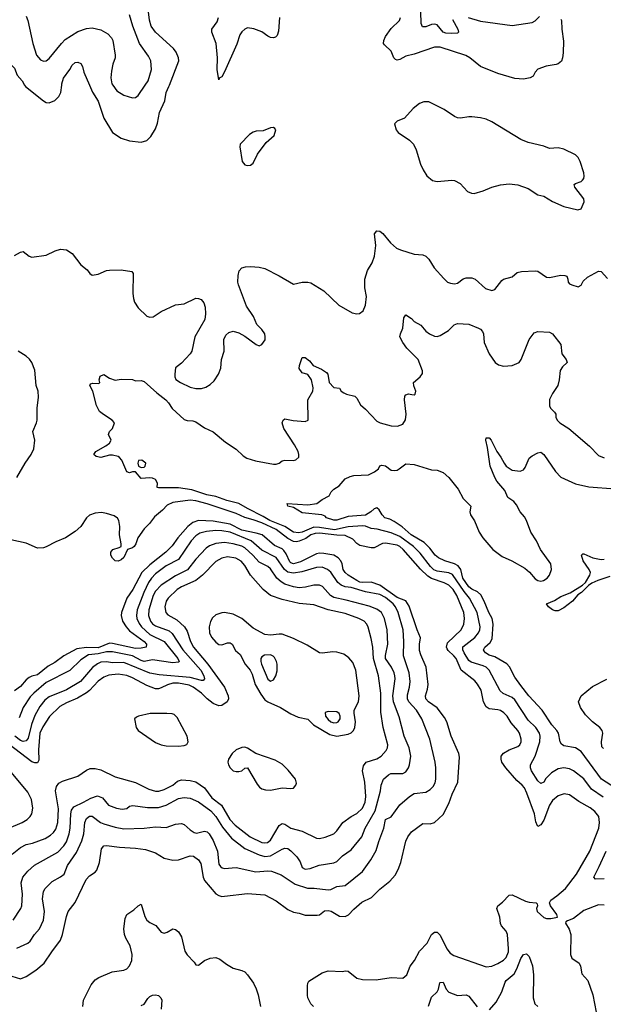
# Model space of a CAD drawing. Header units: inches. Extents: x 884549 to 1028252, y 526810 to 653624.
# Tile 501 of 656: x 960405 to 964464, y 583604 to 590456. Entities that reach past the tile are written whole.
import ezdxf

# ---------------------------------------------------------------- set-up
doc = ezdxf.new("R2010")
doc.units = ezdxf.units.IN
doc.header["$MEASUREMENT"] = 0
doc.layers.add('A9568', color=7, linetype='Continuous')
doc.layers.add('A9569', color=7, linetype='Continuous')

msp = doc.modelspace()

# ---------------------------------------------------------------- linework, layer by layer
at = {"layer": 'A9568', "color": 5}
for points, elevation in [([(960439.6, 590000), (960445.8, 589990), (960570, 589892.2), (960590, 589880.2), (960610, 589876.5), (960650, 589893.6), (960678, 589922), (960691.8, 589950), (960697.5, 590000)], 2220), ([(960890.8, 590000), (960911.9, 589951.9), (960950, 589888.4), (960991.2, 589771.2), (961050.9, 589670.9), (961110, 589631.4), (961170, 589613.6), (961250, 589604.2), (961290, 589615.8), (961317.3, 589642.7), (961350, 589697.3), (961363.3, 589736.7), (961378.2, 589810), (961413.8, 589890), (961423.2, 589950), (961442.5, 589990), (961446.4, 590000)], 2220), ([(961053.4, 590000), (961081.6, 589961.6), (961130, 589930.1), (961190, 589913.1), (961210, 589914), (961230, 589927.7), (961278.5, 590000)], 2240), ([(960370, 588814.4), (960410, 588837.3), (960430, 588842.8), (960470, 588810.7), (960490, 588804), (960590, 588816), (960652.1, 588847.9), (960690, 588859.1), (960730, 588853.4), (960770, 588827.7), (960830.1, 588750.1), (960875.6, 588715.6), (960894, 588690), (960910, 588678), (960950, 588684.2), (961010, 588710.4), (961030, 588713.7), (961110, 588714.9), (961184.5, 588704.5), (961195.5, 588690), (961192.4, 588550), (961195.6, 588515.6), (961204.2, 588490), (961230.2, 588450.2), (961290, 588392.2), (961310, 588385.5), (961333.1, 588386.9), (961390, 588424.6), (961490, 588470.4), (961550, 588478.4), (961630, 588517.3), (961650, 588516), (961667.7, 588507.7), (961686, 588486), (961695.6, 588455.6), (961698.7, 588410), (961692, 588370), (961622.6, 588250), (961602, 588150), (961590.2, 588129.8), (961530, 588065.1), (961490, 588033.2), (961483.6, 587990), (961484.6, 587970), (961491.7, 587951.7), (961523, 587930), (961590, 587898.2), (961630, 587890.2), (961669.7, 587890.3), (961700.6, 587899.4), (961730, 587916.4), (961757, 587943), (961787.1, 587990), (961803.1, 588030), (961809.8, 588090.2), (961827.6, 588150), (961825.1, 588230), (961839.6, 588260.4), (961860.5, 588279.5), (961890, 588288.2), (961930, 588275.8), (961970, 588254), (962050, 588196.3), (962070, 588187.3), (962090, 588196), (962111.6, 588228.4), (962113.6, 588250), (962109.6, 588270), (962090, 588299.6), (962054.6, 588334.6), (962032, 588390), (961982.8, 588462.8), (961928, 588610), (961922.3, 588630), (961923.7, 588676.3), (961932.3, 588707.7), (961950, 588728), (961976.8, 588736.8), (962010, 588739.1), (962070, 588733), (962110, 588723.8), (962210, 588674.3), (962310, 588614.9), (962370.4, 588630.4), (962409.6, 588630.4), (962430, 588624.9), (962519.5, 588570), (962626, 588470), (962716.9, 588416.9), (962750, 588408.6), (962768.2, 588411.8), (962793.7, 588430), (962809.8, 588470), (962818, 588530), (962804.8, 588590), (962806.2, 588650), (962824.2, 588710), (962855.7, 588764.3), (962873.2, 588810), (962883.4, 588883.4), (962874.2, 588965.8), (962890, 588986.4), (962910, 588983.7), (962930, 588967.2), (962984, 588904), (963026.8, 588866.8), (963054.1, 588854.1), (963150, 588824.7), (963210, 588818.5), (963230, 588809.5), (963250.6, 588790), (963288.8, 588728.8), (963354.8, 588654.8), (963381.6, 588630), (963401.2, 588621.2), (963430, 588617.8), (963450, 588621.2), (963490, 588651.4), (963510, 588660.2), (963550, 588659.6), (963572.2, 588650), (963645.8, 588585.8), (963690, 588571.8), (963710, 588578), (963758.5, 588641.5), (963770.5, 588649.5), (963830, 588666.8), (963864.3, 588695.7), (963895.7, 588704.3), (963990, 588708), (964010, 588704.7), (964070, 588664.2), (964090, 588661.3), (964170, 588678), (964195.8, 588675.8), (964210.7, 588670), (964218.8, 588650), (964220.7, 588630), (964230, 588618.8), (964244.7, 588610), (964290, 588597.1), (964310, 588608), (964324.7, 588635.3), (964354.9, 588665.1), (964430, 588704.9), (964450, 588704.6), (964494, 588654)], 2180), ([(964464.6, 585044.6), (964382.3, 585102.3), (964330, 585173.2), (964256.4, 585230), (964230, 585242.6), (964190, 585249.9), (964150, 585242.7), (964104.6, 585215.4), (964065.5, 585174.5), (964050, 585150.9), (964030, 585140.3), (964010, 585159.7), (963965.4, 585230), (963958.2, 585250), (963957.8, 585270), (963990, 585330.4), (964022, 585430), (964026.1, 585470), (964021.5, 585490), (963995, 585530), (963942.4, 585582.4), (963850, 585722), (963830, 585739.6), (963767, 585767), (963746.3, 585786.3), (963669.9, 585930), (963650, 585949.9), (963630, 585960.4), (963544.4, 585984.4), (963530, 585995.9), (963495.7, 586050), (963486.9, 586070), (963487.2, 586092.8), (963570, 586157.3), (963595.8, 586190), (963605.6, 586210), (963607.4, 586230), (963586.2, 586330), (963533.3, 586430), (963496, 586476), (963415.7, 586595.7), (963390, 586606.9), (963310, 586617.7), (963286.6, 586626.6), (963261.7, 586650), (963190, 586743.7), (963143.8, 586790), (963050, 586858.9), (962990, 586884.5), (962890.8, 586910.8), (962850, 586914.9), (962811.2, 586931.2), (962790, 586933.6), (962690, 586926.2), (962594.4, 586905.6), (962490, 586922.8), (962450, 586923.9), (962370, 586889), (962344.6, 586884.6), (962310, 586889.2), (962249.2, 586929.2), (962145.3, 586970), (962099.4, 586999.4), (961990, 587053.9), (961929.6, 587089.6), (961846.4, 587110), (961770, 587137.6), (961706.4, 587150), (961603.1, 587183.1), (961510, 587198.7), (961370, 587197.2), (961360.9, 587200.9), (961364.5, 587230), (961350, 587255.1), (961330, 587264.5), (961310, 587267), (961250, 587264), (961210, 587308.7), (961190, 587308.7), (961170, 587302), (961150, 587309), (961114.7, 587390), (961099.6, 587410), (961090, 587415.1), (961050, 587425.1), (961030, 587424.4), (960970, 587409.7), (960937, 587417), (960921.2, 587430), (960934.5, 587450), (961004, 587490), (961028.7, 587510), (961042, 587530), (961022, 587570), (961028.7, 587590), (961050, 587611.3), (961065.2, 587650), (961049.5, 587669.5), (960987.3, 587707.3), (960961.2, 587730), (960939, 587770), (960914, 587870), (960894, 587910), (960898, 587922), (960913.6, 587926.4), (960955.1, 587924.9), (960962, 587930), (960958, 587950), (960964.7, 587975.3), (960990, 587987.7), (961030, 587960.4), (961068.5, 587948.5), (961110, 587954), (961190, 587951.3), (961210, 587942), (961250, 587944.7), (961270, 587938), (961358.8, 587858.8), (961422.8, 587810), (961440.7, 587790), (961464.7, 587750), (961550, 587673.4), (961570, 587666), (961610, 587664.4), (961630, 587656.4), (961690, 587616.3), (961750, 587588.2), (961836.9, 587516.9), (961910, 587466.9), (961960.4, 587420.4), (961985.3, 587405.3), (962045, 587385), (962170, 587361.7), (962190, 587363.6), (962209.3, 587370.7), (962230, 587386.5), (962250, 587390.2), (962310, 587388.9), (962326.7, 587393.3), (962347.5, 587412.5), (962347.8, 587430), (962341.1, 587450), (962317.1, 587497.1), (962242, 587610), (962231.6, 587650), (962238, 587670), (962250, 587679.3), (962307.7, 587667.7), (962390, 587660.4), (962412, 587670), (962409.5, 587810), (962443.7, 587870), (962445.6, 587894.4), (962433.8, 587950), (962410, 587987.3), (962370, 587999.3), (962350, 588029), (962351.8, 588050), (962370, 588104.7), (962390, 588106), (962421.1, 588081.1), (962446.8, 588050), (962504, 588024), (962539.6, 587999.6), (962548.7, 587988.7), (962558.4, 587930), (962590, 587896.3), (962630, 587891.3), (962642, 587870), (962659.2, 587859.2), (962678, 587850), (962735.8, 587835.8), (962750, 587821.7), (962776.1, 587776.1), (962810, 587746.5), (962890, 587662.6), (962912.7, 587650), (962990, 587630.1), (963033.2, 587626.8), (963070, 587640.7), (963089.2, 587670.8), (963092.5, 587710), (963081.2, 587810), (963084.9, 587835.1), (963090, 587844.9), (963110, 587853), (963132.9, 587847.1), (963150, 587846), (963155.3, 587850), (963161.2, 587870), (963147.2, 587907.2), (963145.1, 587930), (963190.6, 587969.4), (963207, 587993), (963207.1, 588012.9), (963175.8, 588090), (963098.5, 588170), (963069.8, 588210), (963049.8, 588250), (963052.9, 588270), (963069, 588310), (963078, 588382), (963090, 588401), (963130, 588376.4), (963150, 588354.9), (963194.8, 588330), (963230, 588288), (963254.8, 588270), (963290, 588253.4), (963310, 588250.7), (963330, 588257.3), (963386.8, 588293.2), (963427.5, 588332.5), (963450, 588340.5), (963530, 588337.1), (963596, 588310), (963610, 588302), (963624.9, 588284.9), (963630.4, 588270), (963635.8, 588210), (963670.2, 588130), (963712.7, 588070), (963734.8, 588054.8), (963770, 588045.3), (963830, 588049.4), (963879.1, 588070), (963892.7, 588090), (963950, 588230.8), (963982.8, 588277.2), (964010, 588286.4), (964090, 588280.7), (964110, 588270.7), (964170, 588196), (964175.5, 588130), (964205.5, 588090), (964213.4, 588070), (964180.2, 588039.8), (964165.2, 588014.8), (964158.6, 587950), (964149.3, 587910.7), (964110, 587855.1), (964090, 587812), (964090, 587766), (964099.6, 587750), (964125.1, 587725.1), (964133.4, 587710), (964134.9, 587690), (964143.1, 587670), (964162.6, 587650), (964224.4, 587610), (964369, 587489), (964430, 587423.8), (964470, 587406.4)], 2160), ([(960385.1, 587270), (960443, 587370), (960486, 587430), (960502.6, 587470), (960509.7, 587530), (960496.9, 587590), (960523.1, 587650), (960527, 587670), (960526.9, 587753.1), (960535.5, 587830), (960532.5, 587870), (960519.5, 587910), (960510, 588016), (960489, 588070), (960473.4, 588093.4), (960450, 588114.4), (960393.5, 588150)], 2180), ([(964550, 585107.5), (964451.3, 585171.3), (964310, 585362.9), (964270, 585388.4), (964190, 585403.5), (964174.3, 585414.3), (964165.3, 585430), (964152.3, 585490), (964142.2, 585510), (964105.6, 585550), (964038.9, 585650), (963946.6, 585750), (963890, 585823.5), (963850, 585881.4), (963812.9, 585952.9), (963793.6, 585973.6), (963710, 586022.3), (963670, 586034.4), (963644.8, 586050), (963638.9, 586058.9), (963632.1, 586070), (963640.3, 586090), (963677.4, 586122.6), (963691.8, 586148.2), (963698.6, 586250), (963692, 586290), (963667.6, 586330), (963636.7, 586410), (963612.8, 586452.8), (963590, 586475.5), (963550, 586492.8), (963530, 586508.4), (963487.9, 586570), (963473.6, 586630), (963455.6, 586655.6), (963430, 586669.6), (963362, 586690), (963318.9, 586710), (963296.1, 586730), (963258.6, 586778.6), (963218.5, 586818.5), (963128.6, 586870), (963065.7, 586925.7), (963010, 586964.3), (962979.9, 586979.9), (962946, 586990), (962926, 587010), (962906.1, 587046.1), (962890, 587058.4), (962870, 587051.6), (962847.4, 587030), (962810, 587007.9), (962690, 586998), (962610, 586974.3), (962590, 586973.6), (962539, 586990), (962530, 587002), (962506, 587010), (962370, 587023.5), (962310, 587060.4), (962269.2, 587070), (962266, 587090), (962410, 587080.7), (962472.7, 587090), (962510, 587116.3), (962558.4, 587141.6), (962572.7, 587170), (962589.4, 587190), (962627, 587213), (962670, 587260.3), (962703.3, 587276.7), (962730, 587283.2), (962830.9, 587289.1), (962873.2, 587310), (962901.2, 587330), (962909.3, 587350.7), (962925.2, 587354.8), (962950, 587350.7), (962990, 587320.7), (963010, 587318), (963030, 587321.6), (963045.2, 587330), (963090, 587364), (963150, 587360.7), (963270, 587324.4), (963310, 587320.4), (963350, 587303.7), (963390, 587270.4), (963455.3, 587190), (963490, 587124.4), (963542.4, 587070), (963536.4, 587030), (963541.3, 587010), (963568.3, 586968.3), (963600.5, 586890), (963626, 586850), (963696.6, 586770), (963761.3, 586721.3), (963827.6, 586690), (963918.5, 586638.5), (963951.6, 586611.6), (963990, 586565.3), (964010, 586552.2), (964030, 586548.5), (964047.8, 586552.2), (964073.2, 586570), (964090, 586591.3), (964104.5, 586630), (964099.7, 586670), (964026.9, 586770), (963998.9, 586830), (963959.8, 586890), (963930.5, 586970.5), (963915.7, 586995.7), (963885.3, 587030), (963860.7, 587080.7), (963841.9, 587101.9), (963801.1, 587130), (963779.4, 587179.4), (963725.1, 587245.1), (963710, 587269.7), (963677.8, 587350), (963659.9, 587479.9), (963647, 587530), (963650, 587546), (963670, 587546), (963684.4, 587530), (963724.7, 587450), (963752.5, 587412.5), (963775.2, 587370), (963790, 587349.2), (963830, 587321.3), (963886.8, 587313.2), (963910, 587324), (963921.2, 587338.8), (963950, 587404.7), (963970, 587421), (964010, 587441), (964030, 587446), (964050, 587431), (964131.3, 587311.3), (964170, 587272.4), (964270, 587226), (964364.2, 587204.2), (964547.8, 587192.2)], 2140), ([(962447.9, 583587.9), (962430, 583606.6), (962410, 583649.4), (962406.9, 583666.9), (962406.5, 583733.5), (962408.5, 583751.5), (962415.5, 583764.5), (962510, 583823.6), (962550, 583837.8), (962650, 583831.4), (962670, 583836.1), (962690, 583833.8), (962750, 583786.3), (962790, 583775.8), (962884.4, 583775.6), (962990, 583791.8), (963070, 583786), (963096.8, 583810), (963121.8, 583870), (963151.4, 583910), (963186.9, 583973.1), (963239.1, 584030), (963269.8, 584090.2), (963290, 584106.4), (963310, 584106.4), (963330, 584086), (963376.1, 583990), (963400.3, 583960.3), (963424.3, 583944.3), (963650, 583864.6), (963690, 583869.1), (963730, 583889), (963770, 583911.3), (963789.9, 583930.1), (963804.1, 583970), (963805.4, 583990), (963798.3, 584090), (963790, 584113), (963757.4, 584150), (963750, 584166), (963744.8, 584210), (963724.4, 584270), (963731.5, 584290), (963764.5, 584315.5), (963810, 584363), (963830, 584366), (963923.1, 584323.1), (963950, 584315.3), (963998, 584310), (964004, 584304), (964006, 584290), (963998.7, 584270), (964004.4, 584250), (964050, 584208.7), (964070, 584201.7), (964098.7, 584201.3), (964146, 584210), (964142, 584230), (964098, 584290), (964089.3, 584310), (964099.5, 584330), (964141, 584359), (964200.6, 584410), (964277.7, 584510), (964369.8, 584670), (964433.4, 584830), (964438, 584870), (964433.3, 584910), (964405.6, 584945.6), (964372.2, 584972.2), (964294.4, 585014.4), (964230, 585062), (964191.4, 585068.6), (964150, 585055.4), (964110, 585023.5), (964090.2, 584990), (964050, 584885.4), (964030, 584853.3), (964010, 584842.4), (964006.3, 584846.3), (963994.8, 584874.8), (963986.5, 584930), (963933.4, 585073.4), (963915.8, 585110), (963900.7, 585130), (963862.2, 585162.2), (963785.6, 585250), (963759.8, 585290), (963754, 585310), (963754.2, 585330), (963770, 585352.9), (963810, 585376.1), (963870, 585399.3), (963882.8, 585410), (963893.6, 585430), (963894.2, 585450), (963881, 585490), (963869.1, 585510), (963823, 585563), (963795.4, 585610), (963773.3, 585633.3), (963750, 585648), (963730, 585654.2), (963670, 585660.5), (963650, 585674.4), (963632.2, 585710), (963614.5, 585790), (963590, 585831.1), (963570, 585855.8), (963475.4, 585930), (963440.4, 586010), (963425.2, 586030), (963385.2, 586065.2), (963378.1, 586078.1), (963374, 586090), (963381.4, 586118.6), (963475.2, 586210), (963495, 586250), (963499.5, 586290), (963494.8, 586330), (963445.5, 586450), (963420.6, 586490), (963390, 586519.7), (963356.5, 586536.5), (963270, 586567.7), (963243.4, 586583.4), (963192.3, 586632.3), (963071.8, 586770), (963050, 586789.5), (963030, 586800.1), (962950, 586813.8), (962929.7, 586810.3), (962870, 586781.7), (962850, 586780.7), (962770, 586797.3), (962750, 586809.7), (962721.9, 586841.9), (962670, 586865.8), (962610, 586867.9), (962490, 586881.6), (962460.4, 586879.6), (962430.9, 586870), (962394.4, 586845.6), (962350, 586826.3), (962330, 586822.9), (962310, 586825.6), (962270, 586845.1), (962190, 586907.3), (962090, 586953.5), (962030, 586976), (961970, 586991.7), (961910, 587020), (961710, 587087.3), (961630, 587106.9), (961590, 587111.8), (961470, 587096.5), (961430, 587076.8), (961398.2, 587041.8), (961343.7, 586996.3), (961307.1, 586950), (961270, 586913.4), (961227.2, 586850), (961212.3, 586807.7), (961201.3, 586790), (961190, 586780.2), (961154.4, 586770), (961130, 586713.3), (961110, 586697.3), (961090, 586688.6), (961069.7, 586689.7), (961050, 586709.2), (961039.6, 586730), (961039.8, 586750), (961053.6, 586770), (961097.9, 586782.1), (961109.8, 586790.2), (961112.1, 586807.9), (961099.7, 586870), (961101, 586930), (961095.6, 586970), (961086, 586986), (961063.1, 587003.1), (961010, 587020.5), (960974.3, 587025.7), (960930, 587021.7), (960890, 587006.8), (960868.9, 586990), (960830, 586929.6), (960790, 586893.6), (960723.8, 586850), (960657.6, 586822.4), (960590, 586787.3), (960570, 586780.9), (960530, 586779.3), (960450, 586812.7), (960344.5, 586835.5)], 2180), ([(960350, 583800.8), (960410, 583782.3), (960450, 583797.3), (960517.2, 583842.8), (960575.6, 583890), (960627.8, 583970), (960689.8, 584050), (960703.9, 584090), (960730, 584214.8), (960742.6, 584250), (960790, 584312.4), (960866.5, 584473.5), (960890, 584498.5), (960930, 584523.7), (960941.3, 584538.7), (960960.2, 584590), (960973.3, 584686.7), (960990, 584707.4), (961008, 584710), (961098.7, 584698.7), (961211.6, 584691.6), (961280.8, 584680.8), (961350, 584658.5), (961410, 584621.1), (961470, 584607.1), (961510, 584609.2), (961590, 584638.5), (961614.5, 584634.5), (961649.3, 584609.3), (961664.6, 584584.6), (961680.8, 584490), (961690, 584465.2), (961770, 584372.7), (961790, 584360.3), (961810, 584355.3), (961830, 584356.5), (961990, 584374.3), (962110, 584364.9), (962190, 584325.2), (962270, 584263.5), (962310, 584246), (962350, 584238.8), (962390, 584225), (962474.7, 584225.3), (962490, 584227), (962526.3, 584253.7), (962550, 584257.5), (962572.2, 584252.2), (962630, 584218.5), (962670, 584216.3), (962692.5, 584227.5), (962730, 584267.1), (962786.1, 584313.9), (962852.2, 584347.8), (962910, 584405.7), (962979.4, 584460.6), (963017.4, 584502.6), (963038.6, 584541.4), (963056.5, 584590), (963090, 584739.1), (963104.8, 584770), (963130, 584804.2), (963210, 584862.3), (963260.7, 584859.3), (963289.4, 584870), (963350, 584924.4), (963390, 585001.3), (963414.1, 585065.9), (963453, 585150), (963463.6, 585323.6), (963459.4, 585350), (963405.8, 585470), (963376.2, 585570), (963360.7, 585600.7), (963307.9, 585667.9), (963249, 585710), (963230.7, 585730), (963227.8, 585750), (963242.1, 585797.9), (963245.4, 585830), (963233.3, 585950), (963195.6, 586035.6), (963186.7, 586066.7), (963186.2, 586110), (963193.8, 586153.8), (963169.5, 586209.5), (963113.8, 586373.8), (963091.5, 586411.5), (963030, 586434.5), (962910, 586521.1), (962850, 586542.3), (962790, 586539.1), (962770, 586542.6), (962750, 586553.4), (962690.9, 586590.9), (962669.9, 586610), (962655.8, 586630), (962648, 586670), (962638.7, 586690), (962621.3, 586710), (962590, 586728.5), (962521.7, 586741.7), (962490, 586742.8), (962470, 586738), (962357.6, 586682.4), (962308.9, 586668.9), (962290, 586676.1), (962283.8, 586683.8), (962259, 586739), (962242.5, 586762.5), (962230, 586772.7), (962177.5, 586797.5), (962090.9, 586870), (962050, 586883.6), (961950, 586903.7), (961870, 586946.1), (961750, 586967), (961650, 586971.2), (961610, 586956.6), (961573.9, 586930), (961505.1, 586850), (961464.7, 586795.3), (961421.6, 586750), (961310, 586661.6), (961254.6, 586610), (961191.7, 586490), (961149.3, 586430), (961113.1, 586330), (961110.9, 586309.1), (961121, 586270), (961144.6, 586230), (961170, 586202.5), (961270.7, 586130), (961286.7, 586110), (961283.7, 586090), (961250, 586082.5), (961210, 586081), (961050, 586115.7), (961030, 586116.4), (960950, 586084.6), (960870, 586086.6), (960802.5, 586077.5), (960712.6, 586030), (960650, 585983.7), (960602.3, 585957.7), (960530, 585896.3), (960490, 585887.1), (960470, 585877.7), (960450, 585861.8), (960410, 585814.6), (960370, 585784.8)], 2220), ([(960384.2, 583995.8), (960461.6, 584030), (960476.9, 584043.1), (960507.1, 584090), (960542.4, 584130), (960570.5, 584189.5), (960576.8, 584250), (960562.8, 584337.2), (960570.8, 584390), (960583.1, 584410), (960630, 584458.8), (960690, 584490.3), (960714.8, 584510), (960737.4, 584570), (960799.4, 584660.6), (960837.1, 584742.9), (960850.4, 584790), (960858.7, 584870), (960870, 584896.2), (960890, 584912.5), (960910, 584912.5), (960968.1, 584870), (960990, 584859.8), (961070, 584835.9), (961130, 584824.8), (961270, 584829.3), (961350, 584839.7), (961424.6, 584835.4), (961490, 584858.3), (961530, 584862.3), (961550, 584854.6), (961590, 584818), (961618.9, 584798.9), (961636, 584796), (961690, 584810.2), (961710, 584803.5), (961724.2, 584790), (961750, 584744.9), (961781.5, 584670), (961790, 584580.5), (961802.3, 584562.3), (961814, 584554), (961830, 584549.2), (961910, 584555.9), (962046.6, 584526.6), (962130, 584533.6), (962157.3, 584530), (962224.7, 584504.7), (962321.4, 584441.4), (962406.6, 584413.4), (962452.8, 584412.8), (962550, 584400.2), (962570, 584403.8), (962610, 584424.3), (962670, 584431.6), (962790, 584529.1), (962847.7, 584610), (962884.9, 584675.1), (962902.5, 584737.5), (962937.5, 584830), (962949.4, 584890), (962990, 584908.8), (963048.3, 584991.7), (963115.6, 585050), (963150, 585071.1), (963230, 585080.2), (963261.3, 585098.7), (963280.5, 585119.5), (963293.9, 585146.1), (963298.5, 585170), (963299.8, 585250), (963295.9, 585290), (963257.3, 585450), (963202.6, 585590), (963164.9, 585650), (963111.1, 585710), (963103.1, 585730), (963102.6, 585757.4), (963117, 585810), (963120.8, 585850), (963115.3, 585910), (963074.9, 586030), (963076.5, 586130), (963071.3, 586210), (963038.2, 586330), (963019.9, 586370), (963002.9, 586390), (962950, 586435.3), (962910, 586455.7), (962810, 586474.8), (962710, 586504.9), (962669.5, 586509.5), (962640.2, 586520.2), (962618.3, 586538.3), (962570, 586612.3), (962546.6, 586630), (962510, 586645.3), (962470, 586643.4), (962366.9, 586613.1), (962310, 586605.4), (962270, 586611.5), (962246.9, 586630), (962190, 586714.3), (962090, 586764.9), (962015.7, 586830), (961870, 586888.9), (961810, 586899.4), (961770, 586901.5), (961705.3, 586894.7), (961657.9, 586882.1), (961630, 586865.2), (961597.8, 586830), (961510, 586700.5), (961424.5, 586655.5), (961350, 586600.7), (961321, 586570), (961300.9, 586539.1), (961267.6, 586470), (961223.4, 586350), (961217.9, 586310), (961221, 586290), (961235.2, 586255.2), (961253.2, 586230), (961310, 586178), (961410, 586128.4), (961506.2, 586010), (961514.7, 585990), (961510, 585983.9), (961470, 585981.2), (961330, 586000.3), (961270, 585990.3), (961250, 585996.3), (961190, 586029), (961050, 586057.7), (961010, 586056.2), (960950, 586043.4), (960883.6, 586036.4), (960830, 586001.3), (960753.2, 585926.8), (960590, 585843.2), (960503.6, 585770), (960477.2, 585742.8), (960430.1, 585670), (960401.8, 585598.2)], 2240), ([(960360.2, 584190), (960412.1, 584270), (960419.8, 584290), (960424.7, 584370), (960416, 584450), (960428.1, 584490), (960462, 584530), (960507.7, 584572.3), (960670, 584663.8), (960713.2, 584706.8), (960730, 584734.9), (960749.9, 584790.1), (960755.8, 584830), (960759.9, 584930), (960765.5, 584954.5), (960780.8, 584979.2), (960849.4, 585010), (960900.7, 585039.3), (960945.4, 585054.6), (960981.8, 585041.8), (961022.4, 584990), (961078.8, 584970), (961118, 584962), (961150, 584967.6), (961170, 584982.4), (961192.1, 584987.9), (961294.3, 584974.3), (961370, 584973.9), (961425.1, 584990), (961510, 585036.4), (961550, 585044.4), (961590, 585038.6), (961650, 585013.9), (961733.9, 584950), (961770, 584910.1), (961816.9, 584836.9), (961879.2, 584759.2), (961970, 584687.8), (962070, 584644.4), (962110, 584633.5), (962150, 584637.8), (962230, 584683.9), (962250, 584690.9), (962270, 584687.7), (962292.2, 584672.2), (962333.7, 584630), (962355.2, 584595.2), (962370, 584557.1), (962390, 584545.6), (962426, 584550), (962487.4, 584572.6), (962590, 584588.5), (962610, 584597.5), (962650, 584636.9), (962710, 584679.6), (962784.4, 584770), (962807.8, 584830), (962877.1, 584950), (962915.8, 585090), (962918.9, 585130), (962936.5, 585170), (962970, 585202.2), (962987.3, 585210), (963069.8, 585210.2), (963090, 585222.4), (963108.8, 585250), (963115.5, 585270), (963125.8, 585330), (963114.6, 585390), (963078.6, 585470), (963044.1, 585604.1), (963004.6, 585710), (963001.7, 585750), (963015.8, 585870), (963014.4, 585890), (963009.9, 585910), (962990.5, 585950), (962950.4, 586010), (962949.3, 586030.7), (962966.6, 586110), (962961.2, 586210), (962942.3, 586290), (962921.6, 586330), (962890, 586354.9), (962835.3, 586375.3), (962676.9, 586416.9), (962590, 586434.2), (962565.9, 586450), (962512.2, 586512.2), (962490, 586521.7), (962450, 586519.9), (962393.6, 586506.4), (962350, 586502.3), (962310, 586508.6), (962248.5, 586528.5), (962223.5, 586543.5), (962194.1, 586570), (962150, 586634.8), (962130, 586650.4), (962070, 586681.5), (962027.3, 586730), (961970, 586780.8), (961950, 586791.5), (961890.7, 586809.3), (961830, 586816.9), (961770, 586810.9), (961724.8, 586795.2), (961702.3, 586777.7), (961630, 586702.7), (961573.2, 586626.8), (961490, 586585.5), (961390, 586521.8), (961350, 586479.6), (961332.5, 586450), (961303.7, 586350), (961300.6, 586310), (961315.1, 586270), (961330, 586252.3), (961350, 586238.3), (961443.8, 586203.8), (961465.2, 586185.2), (961540.1, 586070), (961664.1, 585930), (961686.2, 585890), (961690.7, 585869.3), (961682.3, 585857.7), (961670, 585857), (961590, 585878.9), (961376.3, 585896.3), (961310.8, 585909.2), (961130, 585982.9), (961050, 585979.6), (961010, 585987.2), (960970, 585984.9), (960946, 585974), (960912.4, 585947.6), (960828.3, 585850), (960730, 585792), (960610, 585744.5), (960579.1, 585720.9), (960544.5, 585675.5), (960510, 585612.8), (960487.8, 585552.2), (960463, 585457), (960450, 585438.4), (960430, 585432.6), (960410, 585439.9), (960370.2, 585470.2)], 2260), ([(960352.8, 584650), (960410, 584695), (960450, 584716.5), (960494.2, 584725.8), (960581.5, 584758.5), (960619, 584781), (960640, 584800), (960656.3, 584823.7), (960671.2, 584868.8), (960675.7, 584964.3), (960653.1, 585090), (960660.5, 585119.5), (960676.5, 585143.5), (960702.9, 585157.1), (960810, 585191.1), (960870, 585233.4), (960894.5, 585245.5), (960930, 585246.1), (960970, 585235.1), (961070, 585187.7), (961210, 585146.6), (961302.3, 585102.3), (961350, 585087.8), (961372.5, 585087.5), (961410, 585098.1), (961470, 585129.5), (961503.8, 585156.2), (961530, 585165.1), (961590, 585162.7), (961630, 585151.2), (961690, 585111.4), (961741.1, 585041.1), (961809, 584990), (961866.8, 584890), (961905, 584850), (962008.5, 584768.5), (962090, 584731.3), (962110, 584728), (962129.3, 584730.7), (962150, 584747), (962210, 584848.2), (962230, 584861.8), (962250, 584858.6), (962290, 584829.4), (962370, 584809.4), (962470, 584760.2), (962490, 584758.9), (962530, 584767.2), (962590, 584790.3), (962610, 584810.3), (962652.9, 584870), (962710, 584911.3), (962750, 584931.3), (962790, 584970.2), (962809.2, 585010), (962811.9, 585050), (962806.4, 585150), (962789.8, 585230), (962795.8, 585264.2), (962814.7, 585290), (962890, 585311.6), (962918.3, 585330), (962954.2, 585370), (962963.4, 585390), (962965.6, 585410), (962933.6, 585530), (962916.3, 585636.3), (962916.3, 585770), (962901.3, 585890), (962866.7, 586010), (962860.4, 586090), (962849.9, 586149.9), (962830, 586229.3), (962820.4, 586250), (962801.1, 586270), (962764.7, 586290), (962670, 586323.4), (962550, 586348.3), (962450, 586385), (962350, 586393.5), (962230, 586420.5), (962149.9, 586449.9), (962099, 586490), (962010, 586589.8), (961970, 586658.4), (961946.7, 586686.7), (961909.1, 586709.1), (961850, 586718.2), (961810.6, 586709.4), (961770, 586685.4), (961677.4, 586590), (961630, 586552.7), (961530.2, 586510), (961501, 586490), (961436.8, 586430), (961424.6, 586410), (961415.5, 586370), (961422.2, 586330), (961434.6, 586314.6), (961498.6, 586278.6), (961550.6, 586230), (961570, 586201.1), (961592.1, 586130), (961613.6, 586090), (961714.9, 585970), (961830, 585810.2), (961855.9, 585750), (961857.1, 585730), (961849.1, 585710), (961810, 585683.2), (961790, 585681.5), (961750, 585698.3), (961710, 585729.1), (961669.9, 585770), (961611.1, 585811.1), (961583.9, 585823.9), (961510, 585838.4), (961470, 585839), (961432.3, 585827.7), (961390, 585806.3), (961370, 585799.9), (961350, 585800.2), (961290, 585823.1), (961190, 585876.2), (961150, 585892.4), (961090, 585900.8), (961024.5, 585895.5), (960990, 585881.1), (960950, 585852.3), (960891.5, 585788.5), (960869.4, 585770.6), (960806.1, 585733.9), (960730, 585702.8), (960683.3, 585676.7), (960612.3, 585607.7), (960565, 585535), (960544.5, 585490), (960535.4, 585375.4), (960537.6, 585302.4), (960530, 585285.1), (960510, 585285.4), (960490, 585292.4), (960332.5, 585412.5)], 2280), ([(964510, 586580.3), (964426.6, 586553.4), (964385, 586535), (964361.3, 586518.7), (964311.9, 586470), (964286.4, 586453.6), (964250, 586409), (964190, 586363.1), (964150, 586343.4), (964130, 586343.1), (964110, 586349), (964082.2, 586370), (964069.7, 586390), (964125.8, 586414.2), (964170, 586441.9), (964233.2, 586466.8), (964320, 586520), (964340, 586540), (964369.9, 586590), (964374.9, 586610), (964367.3, 586630), (964325.5, 586690), (964312, 586730), (964321, 586739), (964330, 586739.6), (964391.1, 586711.1), (964450, 586698.6), (964470, 586702.2)], 2120), ([(964465.4, 585385.4), (964455.1, 585395.1), (964452, 585430), (964460.9, 585490), (964456, 585510), (964439.3, 585530), (964389.4, 585570), (964339.7, 585619.7), (964305.2, 585670), (964292.3, 585710), (964309.8, 585750), (964390, 585814.9), (964490, 585867.3)], 2120), ([(960000, 584780.8), (960024.4, 584795.6), (960090, 584809.6), (960290, 584819.5), (960330, 584830.8), (960422.4, 584870), (960456.8, 584890), (960478.1, 584910), (960489.5, 584930.5), (960496.1, 584970), (960486.2, 585030), (960460.9, 585080.9), (960325.1, 585245.1), (960282.7, 585282.7), (960250, 585299.2), (960170, 585310.8), (960090, 585329.6), (960012.3, 585332.3), (960000, 585338.8)], 2320), ([(964470, 584476.8), (964410, 584474), (964398, 584490), (964436.9, 584563.1), (964485.3, 584670)], 2160), ([(960844.4, 583590), (960848, 583632), (960901.3, 583738.7), (960930, 583774.3), (960955.1, 583790), (961048.9, 583831.1), (961130, 583842), (961150, 583851.7), (961168.2, 583871.8), (961184.8, 583910), (961187.8, 583950), (961174.1, 584010), (961144, 584064), (961134.5, 584090), (961130.6, 584130), (961139.8, 584200.2), (961150.9, 584229.1), (961199.3, 584260.7), (961230, 584290.4), (961250, 584300.7), (961276.4, 584216.4), (961290, 584190.3), (961310, 584174.4), (961352.9, 584152.9), (961390, 584107.2), (961410, 584100.2), (961430, 584106.5), (961470, 584130.3), (961490, 584124.6), (961510, 584108.8), (961530, 584073.4), (961553.7, 583973.7), (961570, 583948.2), (961618, 583898), (961630, 583878), (961650, 583876), (961691.1, 583908.9), (961730, 583926.4), (961770, 583930.4), (961798.3, 583918.3), (961843, 583883), (961890, 583855.8), (961950, 583840.4), (961970, 583830.4), (961990, 583810.4), (962031.4, 583751.4), (962050.8, 583710.8), (962063.8, 583670), (962079.6, 583590)], 2180), ([(964470, 584294.3), (964430, 584295.6), (964330, 584257.4), (964258.2, 584201.8), (964214.4, 584185.6), (964202.8, 584177.2), (964201, 584170), (964227.9, 584127.9), (964239.7, 584090), (964235.3, 583950), (964246.3, 583926.3), (964296.2, 583890), (964306.8, 583870), (964316.2, 583816.2), (964356.5, 583770), (964392.4, 583670), (964415.8, 583550), (964426, 583530), (964457.6, 583490), (964464.9, 583470), (964464.4, 583410), (964478, 583310)], 2180), ([(963673.6, 583566.4), (963719.8, 583620.2), (963758.3, 583690), (963781.5, 583758.5), (963789.6, 583770), (963844, 583816), (963864.1, 583850), (963890, 583924), (963910, 583950.8), (963930, 583956), (963950, 583938), (963972.6, 583872.6), (963978, 583810), (963976.2, 583650), (963987.9, 583607.9), (964008.8, 583588.8)], 2160), ([(963247.6, 583592.4), (963270, 583654.8), (963310, 583690.8), (963318.7, 583710), (963327.4, 583752.6), (963330, 583756.4), (963350, 583758.4), (963371.7, 583710), (963390, 583688.5), (963450, 583666.4), (963510, 583670.5), (963530, 583660.5), (963586.2, 583586.2)], 2160), ([(961250, 583597), (961270, 583606), (961296, 583644), (961310, 583658), (961330, 583668.4), (961350, 583670.4), (961370, 583664.4), (961388, 583650), (961392.7, 583632.7), (961388.7, 583570)], 2160)]:
    msp.add_lwpolyline(points, dxfattribs=dict(at, elevation=elevation))
for points, elevation in [([(963250, 589884.8), (963216.7, 589883.3), (963186.7, 589873.3), (963142.7, 589837.3), (963080.7, 589770), (963030.3, 589749.7), (963013, 589730), (963023.7, 589690), (963038.4, 589670), (963117.5, 589617.5), (963144, 589590), (963162.8, 589550), (963193.6, 589450), (963211.5, 589410), (963238, 589370), (963277.4, 589337.4), (963310, 589328.9), (963410, 589338), (963430, 589335.8), (963470, 589314.9), (963520.2, 589260.2), (963548.7, 589248.7), (963566.9, 589246.9), (963630, 589265.7), (963688.7, 589291.3), (963750, 589307.4), (963810, 589312.6), (963870, 589306.9), (963940.9, 589280.9), (964010, 589237.7), (964050, 589228), (964110, 589191), (964190, 589154.9), (964287, 589133), (964310, 589140.5), (964331.7, 589188.3), (964328.8, 589210), (964267, 589290), (964262.4, 589310), (964270, 589316.5), (964310, 589329.1), (964320.7, 589339.3), (964328.4, 589350), (964332.4, 589367.6), (964329.8, 589390), (964304.1, 589470), (964290, 589497.2), (964270, 589515), (964190, 589555), (964150, 589563), (964090, 589559.9), (964050, 589574.8), (963940.9, 589600.9), (963890, 589622.7), (963690, 589745.4), (963650, 589762.6), (963610, 589772.5), (963550, 589779.7), (963530, 589780.5), (963470.3, 589769.7), (963450, 589772.4), (963430, 589781.1), (963357, 589830)], 2220), ([(962170, 589704.5), (962150, 589704.2), (962098.2, 589681.8), (962050, 589678.9), (962030, 589672.5), (962004.2, 589655.8), (961939.6, 589590), (961936, 589570), (961952.4, 589470), (961970, 589446), (961990, 589440.4), (962010, 589442.4), (962030, 589456.3), (962059.3, 589520.7), (962120, 589600), (962175.6, 589650), (962186.6, 589690), (962178.9, 589698.9)], 2220), ([(961255.3, 587390), (961231.1, 587388.9), (961227.3, 587370), (961231.3, 587350), (961250, 587338.8), (961270, 587342.8), (961277.2, 587350), (961282.7, 587370)], 2160), ([(961830.5, 586330.5), (961810, 586329.1), (961770, 586315), (961746.3, 586293.7), (961731.3, 586268.7), (961724.2, 586230), (961726.3, 586190), (961739, 586159), (961770, 586123.9), (961790, 586108.7), (961810, 586104.8), (961850, 586118.8), (961870, 586118.5), (961883, 586110), (961906.9, 586066.9), (961939.1, 586039.1), (961973.5, 585970), (962008.8, 585928.8), (962021.9, 585901.9), (962042.3, 585830), (962081.7, 585761.7), (962110, 585722.7), (962130, 585708.8), (962218.4, 585670), (962290, 585624.4), (962341.2, 585601.2), (962410, 585588.8), (962448.2, 585548.2), (962562.7, 585482.7), (962610, 585471), (962690, 585484.5), (962710, 585494.2), (962726.7, 585510), (962737.1, 585530), (962741.3, 585570), (962730.6, 585630), (962731.3, 585650), (962762.2, 585710), (962767.4, 585750), (962742.5, 585930), (962722.5, 585982.5), (962695.6, 586015.6), (962659.6, 586039.6), (962610, 586055.5), (962583.4, 586056.6), (962510, 586047.8), (962490, 586050.9), (962403.9, 586103.9), (962310, 586150.8), (962230, 586179.5), (962210, 586180.9), (962150, 586171.9), (962110, 586178.4), (962030, 586221.8), (961950, 586289.8), (961890, 586319.1)], 2320), ([(962150, 586035), (962107, 586033), (962090, 586022.6), (962082.7, 586010), (962081.5, 585990), (962087.3, 585970), (962130, 585867.4), (962150, 585853.8), (962170, 585862.7), (962186.5, 585890), (962195.1, 585924.9), (962195.4, 585970), (962190.6, 585990.6), (962177.6, 586017.6), (962167.7, 586027.7)], 2340), ([(961428.7, 585628.7), (961312.4, 585627.6), (961231.1, 585608.9), (961216.7, 585603.3), (961203.1, 585590), (961214.6, 585530), (961230.2, 585510.2), (961350, 585425.1), (961390, 585409.4), (961423.4, 585403.4), (961510, 585401.4), (961550, 585405.3), (961567.4, 585412.6), (961577.3, 585430), (961570.6, 585470), (961499.4, 585599.4), (961480.1, 585620.1), (961465.6, 585625.6)], 2320), ([(962550, 585642.7), (962530, 585634), (962532.9, 585610), (962550, 585585.6), (962570.4, 585570), (962590, 585563.3), (962610, 585564.4), (962620.4, 585570), (962634.8, 585590), (962635.3, 585610), (962627.6, 585627.6), (962610, 585638.3)], 2340), ([(961970, 585392.7), (961950, 585391.5), (961910, 585374.1), (961883, 585350), (961857.6, 585310), (961852.7, 585290), (961858, 585270), (961868, 585250), (961890, 585229.3), (961910, 585223.2), (961930, 585224.1), (961949.4, 585230), (961970, 585246.4), (961990, 585250.5), (962056.1, 585136.1), (962074.3, 585114.3), (962090, 585103.6), (962115.7, 585095.7), (962150, 585094), (962230.3, 585110.3), (962290, 585106), (962310, 585108.7), (962327, 585130), (962330, 585142), (962323.6, 585170), (962272.8, 585232.8), (962230, 585275.6), (962182.9, 585302.9), (962048.7, 585348.7), (961990, 585387.1)], 2320)]:
    msp.add_lwpolyline(points, close=True, dxfattribs=dict(at, elevation=elevation))
at = {"layer": 'A9569', "color": 5}
for points, elevation in [([(961446.4, 590000), (961511.3, 590170), (961509.7, 590190), (961492.4, 590230), (961474.4, 590254.4), (961350, 590369.8), (961319.5, 590410), (961307.5, 590452.5), (961293.5, 590566.5)], 2220), ([(960450, 590479.3), (960462.4, 590450), (960496.5, 590290), (960522, 590210), (960550, 590175.6), (960570, 590167.7), (960590, 590170.3), (960610, 590185.3), (960694.8, 590290), (960722.5, 590317.5), (960810, 590373.2), (960870, 590395.5), (960910, 590400.2), (960970, 590385), (961017.1, 590357.1), (961043.6, 590330), (961052.4, 590310), (961070.3, 590210), (961068.9, 590190), (961053.4, 590146.6), (961043.5, 590096.5), (961039.4, 590050), (961046, 590010), (961053.4, 590000)], 2240), ([(961278.5, 590000), (961298.7, 590030), (961322, 590110), (961318.2, 590170), (961302, 590202), (961238.4, 590290), (961191.7, 590410), (961167.9, 590490)], 2240), ([(962211.4, 590470), (962205.1, 590374.9), (962195.1, 590344.9), (962185.1, 590334.9), (962170, 590329.6), (962150, 590332.6), (962130, 590341.1), (962090.5, 590370.5), (962033.1, 590393.1), (961990, 590398.3), (961970, 590390.7), (961950, 590371.8), (961936.6, 590350), (961914.6, 590285.4), (961830, 590093.3), (961810, 590058.9), (961791.8, 590048.2), (961790, 590038), (961777.8, 590110), (961781, 590190), (961772.8, 590290), (961740.7, 590370), (961741.1, 590390), (961778.8, 590441.2), (961787, 590470)], 2180), ([(964170, 590459.3), (964174.9, 590450), (964176.9, 590390), (964187.4, 590307.4), (964186.1, 590226.1), (964181.5, 590190), (964173, 590167), (964151.2, 590148.8), (964136.7, 590143.3), (964067.5, 590132.5), (964010, 590111.8), (963990.8, 590090), (963976.4, 590063.6), (963956, 590050), (963910, 590041.5), (963850, 590045.8), (963730, 590080.3), (963611.2, 590130), (963536.5, 590190), (963507.7, 590207.7), (963330, 590264.5), (963290, 590264.5), (963150, 590216.1), (963090, 590201.6), (963050, 590179.2), (963030, 590173.8), (963018.8, 590178.8), (963007.1, 590190), (962990, 590236.9), (962941.7, 590281.7), (962936.8, 590290), (962937.1, 590310), (962950, 590337.7), (962990, 590394), (963046.2, 590450), (963052.8, 590470)], 2180), ([(963416.4, 590456.4), (963451.8, 590390), (963456.3, 590370), (963450, 590362.7), (963410, 590358.9), (963370, 590362), (963349.8, 590370), (963310, 590418.9), (963290, 590425.3), (963270, 590422.2), (963230, 590405.7), (963206.8, 590406.8), (963196.8, 590430), (963194.9, 590510)], 2160), ([(963525.7, 590470), (963610, 590446.4), (963830, 590414.9), (963970, 590436.9), (963990, 590447.2), (964021.3, 590478.7)], 2180), ([(960154.2, 590000), (960155.3, 590070), (960180.3, 590139.7), (960190, 590158), (960210, 590177.6), (960290, 590195.8), (960310, 590188), (960336.5, 590150), (960370, 590119.5), (960388.1, 590070), (960421.2, 590030), (960439.6, 590000)], 2220), ([(960697.5, 590000), (960698.6, 590010), (960710, 590048.8), (960754.2, 590110), (960770, 590140.4), (960790, 590157), (960810, 590160.3), (960830, 590152), (960841.7, 590130), (960851.2, 590090), (960890.8, 590000)], 2220)]:
    msp.add_lwpolyline(points, dxfattribs=dict(at, elevation=elevation))

doc.saveas('drawing.dxf')
